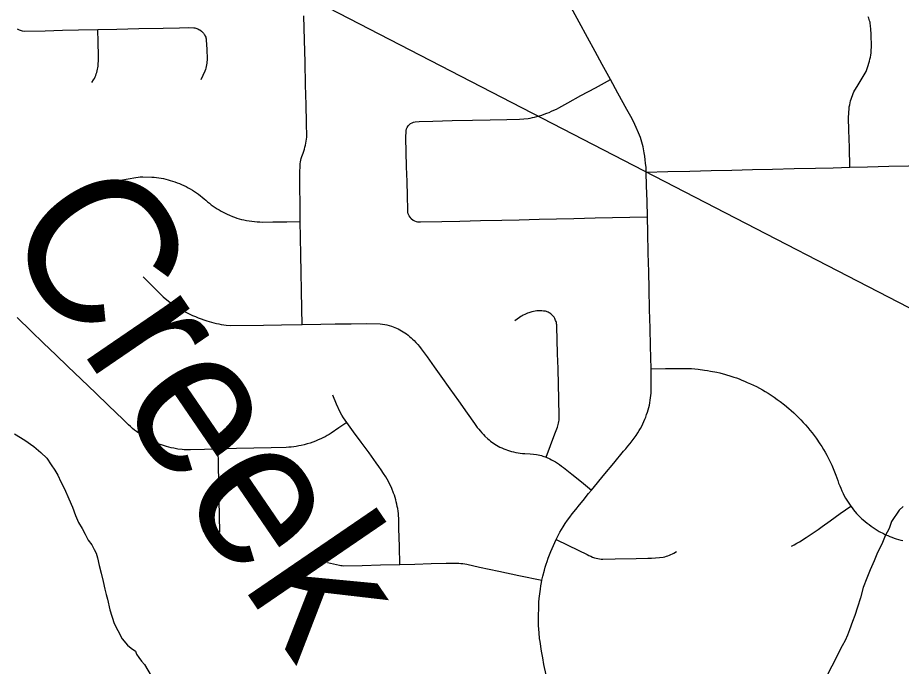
# Model space of a CAD drawing. Extents: x 0 to 34, y 0 to 22.
# Drawn here: x 5.5028 to 5.7859, y 20.5331 to 20.7409 of the extents above; entities that cross this region are included whole.
import ezdxf

# ---------------------------------------------------------------- set-up
doc = ezdxf.new("R2010")
doc.units = 0
for name, color, linetype in [('GM_X_City_Street', 7, 'Continuous'), ('GM_X_Minor_River', 7, 'Continuous'), ('GM_X_Minor_River_Text', 7, 'Continuous'), ('SH_Text', 7, 'Continuous')]:
    doc.layers.add(name, color=color, linetype=linetype)

msp = doc.modelspace()

# ---------------------------------------------------------------- linework, layer by layer
at = {"layer": 'GM_X_City_Street'}
for points in [[(5.67215, 20.53034), (5.67138, 20.53369), (5.671, 20.53583), (5.67064, 20.53798), (5.67015, 20.54106), (5.67002, 20.542), (5.66983, 20.54387), (5.6697, 20.54614), (5.66965, 20.54748), (5.66975, 20.55368), (5.66985, 20.55485), (5.67004, 20.55635), (5.67025, 20.55784), (5.67041, 20.55887), (5.6706, 20.55991), (5.67075, 20.56066), (5.67105, 20.56195), (5.67156, 20.5639), (5.67183, 20.56485), (5.67211, 20.56578), (5.67242, 20.56671), (5.67277, 20.56777), (5.67316, 20.56881), (5.67357, 20.56985), (5.67401, 20.57087), (5.67531, 20.57371), (5.67606, 20.5752), (5.67653, 20.57607), (5.67701, 20.57692), (5.67751, 20.57776), (5.67821, 20.57883), (5.67893, 20.57988), (5.67968, 20.58092), (5.68045, 20.58194), (5.68159, 20.58338), (5.68276, 20.5848), (5.68394, 20.5862), (5.68573, 20.58844), (5.68663, 20.58952), (5.69094, 20.59472), (5.69378, 20.59818), (5.69689, 20.60197), (5.6976, 20.60277), (5.6983, 20.6036), (5.69898, 20.60444), (5.69965, 20.60529), (5.70029, 20.60616), (5.70091, 20.60704), (5.70152, 20.60793), (5.70194, 20.60862), (5.70234, 20.60932), (5.70272, 20.61003), (5.70308, 20.61075), (5.70342, 20.61148), (5.70374, 20.61222), (5.70403, 20.61296), (5.70431, 20.61372), (5.70456, 20.61448), (5.70479, 20.61524), (5.70499, 20.61599), (5.70518, 20.61676), (5.70534, 20.61753), (5.70547, 20.61831), (5.70559, 20.61909), (5.70568, 20.61987), (5.70575, 20.62065), (5.70578, 20.6225), (5.70572, 20.62841), (5.70555, 20.6357), (5.70541, 20.64138), (5.70527, 20.64742), (5.70511, 20.65403), (5.70498, 20.65942), (5.70484, 20.66542), (5.70468, 20.67212), (5.70456, 20.67712), (5.70443, 20.68215), (5.70431, 20.687), (5.7042, 20.6914), (5.70411, 20.69291), (5.70398, 20.69428), (5.70385, 20.69539), (5.7037, 20.6965), (5.70351, 20.6976), (5.70315, 20.69948), (5.70298, 20.70025), (5.70278, 20.70102), (5.70255, 20.70178), (5.7023, 20.70253), (5.70203, 20.70328), (5.70174, 20.70402), (5.701, 20.7057), (5.70056, 20.70665), (5.69962, 20.70852), (5.69798, 20.71149), (5.69511, 20.71672), (5.69272, 20.72106), (5.69009, 20.72587), (5.68781, 20.73004), (5.68538, 20.7345), (5.68265, 20.73948), (5.68013, 20.7441)], [(5.5939, 20.64264), (5.59382, 20.64763), (5.59372, 20.65346), (5.59361, 20.6593), (5.59351, 20.66496), (5.59342, 20.67044), (5.59333, 20.67561), (5.59328, 20.681), (5.59322, 20.68684), (5.59318, 20.69118), (5.59324, 20.69352), (5.59331, 20.6941), (5.5934, 20.69468), (5.59351, 20.69525), (5.59365, 20.69582), (5.5938, 20.69638), (5.59398, 20.69694), (5.59422, 20.69754), (5.59444, 20.69815), (5.59464, 20.69877), (5.59482, 20.69939), (5.59498, 20.70002), (5.59511, 20.70066), (5.59523, 20.70129), (5.59533, 20.70194), (5.5954, 20.70258), (5.59534, 20.70727), (5.5952, 20.71296), (5.59504, 20.71933), (5.59486, 20.72662), (5.59469, 20.73373), (5.5945, 20.74146)], [(5.76947, 20.69297), (5.7693, 20.69927), (5.76915, 20.70482), (5.76904, 20.7088), (5.76907, 20.7104), (5.76918, 20.71175), (5.76926, 20.71237), (5.76937, 20.71299), (5.7695, 20.71361), (5.76966, 20.71422), (5.76983, 20.71482), (5.77003, 20.71542), (5.77025, 20.71601), (5.77049, 20.71659), (5.77075, 20.71717), (5.77204, 20.71935), (5.77334, 20.72152), (5.77465, 20.72369), (5.7749, 20.72432), (5.77513, 20.72496), (5.77535, 20.72561), (5.77554, 20.72627), (5.77572, 20.72692), (5.77587, 20.72759), (5.77601, 20.72825), (5.77612, 20.72893), (5.77621, 20.7296), (5.77627, 20.73052), (5.77632, 20.73144), (5.77626, 20.73568), (5.77616, 20.73715), (5.77607, 20.73841), (5.77598, 20.73906), (5.77589, 20.73949), (5.77577, 20.73993), (5.77563, 20.74036), (5.77547, 20.74078), (5.77529, 20.74119)], [(5.5026, 20.7373), (5.5032, 20.737), (5.50351, 20.73688), (5.50415, 20.7367), (5.50481, 20.7366), (5.51158, 20.73671), (5.5171, 20.73684), (5.5223, 20.73696), (5.52849, 20.73711), (5.53458, 20.73725), (5.54161, 20.7374), (5.54936, 20.73757), (5.55462, 20.73768), (5.55756, 20.73774), (5.55923, 20.73767), (5.55956, 20.7376), (5.55988, 20.7375), (5.56019, 20.73739), (5.5605, 20.73727), (5.5608, 20.73712), (5.56109, 20.73696), (5.56165, 20.73659), (5.56187, 20.7364), (5.56208, 20.73619), (5.56227, 20.73597), (5.56246, 20.73574), (5.56262, 20.73549), (5.56276, 20.73523), (5.56289, 20.73497), (5.563, 20.73469), (5.56309, 20.73441), (5.56315, 20.73413), (5.5632, 20.73384), (5.56333, 20.73074), (5.56346, 20.72772), (5.56339, 20.72629), (5.5633, 20.72577), (5.56319, 20.72526), (5.56306, 20.72475), (5.56291, 20.72425), (5.56274, 20.72375), (5.5615, 20.72097)], [(5.52657, 20.72009), (5.5271, 20.72097), (5.52734, 20.72143), (5.52756, 20.7219), (5.52776, 20.72237), (5.52794, 20.72285), (5.5281, 20.72335), (5.52824, 20.72384), (5.52835, 20.72435), (5.52845, 20.72485), (5.52853, 20.72536), (5.52858, 20.72588), (5.52864, 20.72726), (5.52868, 20.72864), (5.52858, 20.73303), (5.52849, 20.73711)], [(5.62884, 20.67654), (5.62848, 20.67697), (5.62821, 20.67738), (5.628, 20.67785), (5.62792, 20.6781), (5.62782, 20.67862), (5.62776, 20.67931), (5.62764, 20.68385), (5.62752, 20.68846), (5.62739, 20.69311), (5.62726, 20.69792), (5.62715, 20.70234), (5.62721, 20.70474), (5.62736, 20.70526), (5.62759, 20.70575), (5.62794, 20.70627), (5.62833, 20.70671), (5.62866, 20.70694), (5.62912, 20.70722), (5.62962, 20.70742), (5.63014, 20.70755), (5.63143, 20.70765), (5.63575, 20.70775), (5.64196, 20.7079), (5.64852, 20.70805), (5.65415, 20.70818), (5.65949, 20.70831), (5.66353, 20.7084), (5.66493, 20.70848), (5.66632, 20.70864), (5.66701, 20.70875), (5.6677, 20.70888), (5.66839, 20.70903), (5.66907, 20.70919), (5.66988, 20.70943), (5.67069, 20.70968), (5.67149, 20.70995), (5.67228, 20.71025), (5.67307, 20.71056), (5.67384, 20.7109), (5.67462, 20.71125), (5.67537, 20.71162), (5.67612, 20.71201), (5.67906, 20.71361), (5.68327, 20.71591), (5.68789, 20.71843), (5.69272, 20.72106)], [(5.7042, 20.6914), (5.71111, 20.69157), (5.71814, 20.69174), (5.72496, 20.6919), (5.73166, 20.69206), (5.73828, 20.69222), (5.74469, 20.69238), (5.75155, 20.69254), (5.75842, 20.69271), (5.76413, 20.69284), (5.76947, 20.69297), (5.77511, 20.69311), (5.78193, 20.69327), (5.78825, 20.69342), (5.79401, 20.69356), (5.79898, 20.69368), (5.80548, 20.69383), (5.81177, 20.69397), (5.8188, 20.69413), (5.82488, 20.69427), (5.83199, 20.69444), (5.83814, 20.69458)], [(5.52536, 20.6871), (5.5308, 20.68804), (5.53575, 20.68889), (5.54058, 20.68972), (5.54132, 20.6898), (5.54206, 20.68986), (5.54281, 20.68989), (5.5458, 20.68983), (5.54654, 20.68977), (5.54729, 20.68969), (5.54803, 20.68958), (5.54877, 20.68946), (5.5495, 20.68932), (5.55023, 20.68915), (5.55095, 20.68897), (5.55167, 20.68877), (5.55239, 20.68855), (5.55313, 20.6883), (5.55386, 20.68803), (5.55458, 20.68774), (5.55529, 20.68744), (5.556, 20.68711), (5.5567, 20.68677), (5.55739, 20.68641), (5.55807, 20.68603), (5.55874, 20.68563), (5.55939, 20.68522), (5.56004, 20.68479), (5.56068, 20.68434), (5.5613, 20.68387), (5.56191, 20.68339), (5.56251, 20.68289), (5.56306, 20.68239), (5.56363, 20.6819), (5.56421, 20.68143), (5.5648, 20.68097), (5.56541, 20.68053), (5.56602, 20.68011), (5.56665, 20.6797), (5.56729, 20.67931), (5.56794, 20.67894), (5.56859, 20.67858), (5.56926, 20.67824), (5.56994, 20.67793), (5.57062, 20.67762), (5.57157, 20.67723), (5.57229, 20.67696), (5.57302, 20.67671), (5.57376, 20.67649), (5.57451, 20.67629), (5.57526, 20.67612), (5.57611, 20.67595), (5.57696, 20.67581), (5.57782, 20.67569), (5.57867, 20.67559), (5.57953, 20.67551), (5.5804, 20.67545), (5.58126, 20.67541), (5.58454, 20.67547), (5.58902, 20.67554), (5.59333, 20.67561)], [(5.62884, 20.67654), (5.62945, 20.67604), (5.62991, 20.67579), (5.6304, 20.67561), (5.63091, 20.67551), (5.63182, 20.67546), (5.63863, 20.67558), (5.64444, 20.67572), (5.65107, 20.67587), (5.65788, 20.67603), (5.66346, 20.67616), (5.66983, 20.67631), (5.67539, 20.67644), (5.68101, 20.67657), (5.68779, 20.67673), (5.69341, 20.67686), (5.69893, 20.67699), (5.70456, 20.67712)], [(5.54293, 20.65791), (5.54635, 20.65445), (5.54937, 20.65149), (5.5511, 20.65005), (5.55285, 20.64878), (5.55367, 20.64826), (5.5545, 20.64775), (5.55534, 20.64726), (5.55619, 20.64679), (5.55706, 20.64635), (5.55793, 20.64591), (5.55881, 20.6455), (5.55971, 20.64511), (5.56061, 20.64474), (5.56151, 20.64439), (5.56243, 20.64406), (5.56335, 20.64375), (5.56411, 20.64351), (5.56487, 20.6433), (5.56564, 20.6431), (5.56642, 20.64292), (5.5672, 20.64276), (5.56798, 20.64262), (5.56877, 20.6425), (5.56956, 20.6424), (5.57085, 20.64229), (5.58149, 20.64238), (5.5873, 20.6425), (5.5939, 20.64264), (5.59986, 20.64271), (5.60449, 20.64276), (5.60958, 20.64281), (5.61456, 20.64287), (5.61891, 20.64282), (5.61964, 20.64272), (5.62037, 20.6426), (5.6211, 20.64246), (5.62182, 20.64228), (5.62254, 20.64209), (5.6231, 20.64189), (5.62365, 20.64167), (5.6242, 20.64143), (5.62473, 20.64117), (5.62526, 20.6409), (5.62578, 20.6406), (5.62629, 20.64029), (5.62682, 20.63994), (5.62734, 20.63957), (5.62786, 20.63919), (5.62836, 20.63879), (5.62884, 20.63837), (5.62931, 20.63794), (5.62977, 20.63749), (5.63038, 20.63685), (5.63097, 20.63618), (5.63155, 20.6355), (5.6321, 20.63481), (5.63395, 20.63222), (5.63619, 20.62907), (5.63838, 20.626), (5.64122, 20.62202), (5.64401, 20.61811), (5.64683, 20.61416), (5.64917, 20.61087), (5.6496, 20.61026), (5.65004, 20.60965), (5.6505, 20.60907), (5.65097, 20.60849), (5.65146, 20.60792), (5.652, 20.60733), (5.65248, 20.60685), (5.65339, 20.60599), (5.65383, 20.60561), (5.65428, 20.60524), (5.65474, 20.60488), (5.65522, 20.60455), (5.65571, 20.60423), (5.65621, 20.60393), (5.65672, 20.60365), (5.65731, 20.60335), (5.65792, 20.60306), (5.65853, 20.6028), (5.65915, 20.60255), (5.65977, 20.60232), (5.66041, 20.60211), (5.66105, 20.60193), (5.66169, 20.60176), (5.6624, 20.60161), (5.6631, 20.60148), (5.66382, 20.60138), (5.66453, 20.60129), (5.66525, 20.60123), (5.667, 20.60113), (5.66803, 20.60105), (5.66906, 20.60094), (5.66957, 20.60084), (5.67007, 20.60073), (5.67057, 20.60059), (5.67106, 20.60044), (5.67208, 20.60006), (5.67326, 20.59957), (5.67386, 20.59928), (5.67445, 20.59897), (5.67512, 20.59857), (5.67577, 20.59815), (5.67642, 20.59771), (5.67705, 20.59724), (5.67766, 20.59677), (5.68029, 20.59468), (5.68339, 20.59216), (5.68663, 20.58952)], [(5.67208, 20.60006), (5.67354, 20.60388), (5.67494, 20.60756), (5.67575, 20.60968), (5.67589, 20.61012), (5.67601, 20.61058), (5.67611, 20.61103), (5.67618, 20.6115), (5.67624, 20.61196), (5.67629, 20.61304), (5.67618, 20.61888), (5.67606, 20.62326), (5.67592, 20.62846), (5.67579, 20.63319), (5.67567, 20.63779), (5.67557, 20.64172), (5.67551, 20.64246), (5.67546, 20.64283), (5.67538, 20.64319), (5.67528, 20.64355), (5.67515, 20.6439), (5.67501, 20.64424), (5.67485, 20.64457), (5.67467, 20.6449), (5.67448, 20.64515), (5.67427, 20.64539), (5.67405, 20.64562), (5.67381, 20.64583), (5.67357, 20.64603), (5.6733, 20.64621), (5.67303, 20.64637), (5.67275, 20.64651), (5.67246, 20.64664), (5.67217, 20.64675), (5.67186, 20.64684), (5.6713, 20.64691), (5.67073, 20.64696), (5.66998, 20.647), (5.66907, 20.64695), (5.66857, 20.64688), (5.66806, 20.64678), (5.66756, 20.64666), (5.6666, 20.64638), (5.66614, 20.64622), (5.66568, 20.64605), (5.66523, 20.64585), (5.66479, 20.64563), (5.66437, 20.64539), (5.66395, 20.64513), (5.66355, 20.64485), (5.66205, 20.64376)], [(5.60822, 20.61125), (5.60563, 20.60947), (5.60319, 20.60779), (5.60255, 20.60739), (5.6019, 20.60701), (5.60124, 20.60665), (5.60057, 20.6063), (5.59989, 20.60597), (5.59906, 20.6056), (5.59821, 20.60524), (5.59735, 20.60492), (5.59644, 20.60462), (5.59551, 20.60434), (5.59458, 20.60408), (5.59365, 20.60383), (5.59285, 20.60368), (5.59204, 20.60355), (5.59124, 20.60344), (5.59043, 20.60335), (5.58962, 20.60328), (5.5888, 20.60324), (5.58397, 20.60312), (5.57839, 20.60297), (5.57288, 20.60283), (5.56703, 20.60268), (5.56264, 20.60257), (5.55817, 20.60246), (5.55613, 20.60249), (5.55545, 20.60254), (5.5541, 20.6027), (5.55276, 20.60293), (5.55197, 20.60311), (5.5504, 20.60354), (5.54885, 20.60403), (5.54808, 20.60431), (5.54732, 20.6046), (5.54658, 20.60491), (5.54583, 20.60524), (5.5451, 20.60558), (5.54436, 20.60599), (5.54364, 20.60642), (5.54293, 20.60686), (5.54224, 20.60732), (5.54155, 20.6078), (5.54087, 20.6083), (5.54021, 20.6088), (5.53956, 20.60933), (5.53892, 20.60988), (5.5383, 20.61044), (5.53651, 20.61212), (5.53182, 20.61664), (5.52775, 20.62056), (5.52308, 20.62506), (5.51883, 20.62916), (5.51494, 20.63292), (5.51104, 20.63667), (5.50706, 20.64051), (5.50256, 20.64485)], [(5.70572, 20.62841), (5.7104, 20.62847), (5.7152, 20.62854), (5.71873, 20.62846), (5.72082, 20.62827), (5.72281, 20.62802), (5.7238, 20.62787), (5.72478, 20.6277), (5.72675, 20.6273), (5.72772, 20.62707), (5.72954, 20.6266), (5.73133, 20.62607), (5.73222, 20.62578), (5.7331, 20.62547), (5.73398, 20.62514), (5.73485, 20.6248), (5.73571, 20.62444), (5.73657, 20.62407), (5.73756, 20.62363), (5.73854, 20.62317), (5.73951, 20.62269), (5.74046, 20.62219), (5.74141, 20.62167), (5.74234, 20.62113), (5.74327, 20.62057), (5.74418, 20.61999), (5.74515, 20.61931), (5.74611, 20.61862), (5.74706, 20.61792), (5.74844, 20.61686), (5.74986, 20.61574), (5.75066, 20.61502), (5.75146, 20.61429), (5.75224, 20.61354), (5.75301, 20.61278), (5.75377, 20.61201), (5.75451, 20.61123), (5.75524, 20.61043), (5.75595, 20.60961), (5.75665, 20.60879), (5.75732, 20.60794), (5.75797, 20.60707), (5.75861, 20.60619), (5.75984, 20.60441), (5.76043, 20.6035), (5.761, 20.60258), (5.76156, 20.60165), (5.7621, 20.60071), (5.76263, 20.59966), (5.76314, 20.59861), (5.76363, 20.59754), (5.7641, 20.59646), (5.76455, 20.59538), (5.76498, 20.59429), (5.76525, 20.59344), (5.76553, 20.5926), (5.76584, 20.59177), (5.76617, 20.59094), (5.76651, 20.59012), (5.76688, 20.58931), (5.76726, 20.5885), (5.76766, 20.58771), (5.76807, 20.58692), (5.76886, 20.58565), (5.76927, 20.58503), (5.76971, 20.58442), (5.77015, 20.58382), (5.77062, 20.58324), (5.77159, 20.5821), (5.77261, 20.58102), (5.77314, 20.5805), (5.77373, 20.57997), (5.77433, 20.57946), (5.77495, 20.57896), (5.77557, 20.57848), (5.77621, 20.57802), (5.77686, 20.57757), (5.77752, 20.57713), (5.77819, 20.57672), (5.77887, 20.57632), (5.78021, 20.5756), (5.78088, 20.57527), (5.78155, 20.57497), (5.78223, 20.57469), (5.78291, 20.57442), (5.78361, 20.57418), (5.78431, 20.57395), (5.78501, 20.57375), (5.78573, 20.57356), (5.78645, 20.5734)], [(5.62519, 20.56574), (5.62506, 20.57147), (5.62494, 20.57725), (5.62487, 20.58058), (5.62483, 20.58134), (5.62476, 20.5821), (5.62467, 20.58285), (5.62455, 20.5836), (5.62441, 20.58434), (5.62426, 20.58506), (5.62409, 20.58577), (5.6239, 20.58648), (5.6237, 20.58718), (5.62347, 20.58788), (5.62323, 20.58857), (5.62265, 20.59003), (5.62232, 20.59079), (5.62196, 20.59155), (5.62158, 20.5923), (5.62119, 20.59303), (5.62077, 20.59375), (5.62002, 20.59489), (5.61925, 20.59602), (5.61847, 20.59714), (5.61767, 20.59825), (5.61535, 20.60145), (5.61286, 20.60487), (5.6104, 20.60825), (5.60822, 20.61125), (5.60715, 20.61265), (5.60658, 20.61357), (5.60608, 20.61452), (5.60496, 20.61713), (5.60376, 20.62)], [(5.56752, 20.57604), (5.56743, 20.58132), (5.56733, 20.58637), (5.56723, 20.59205), (5.56712, 20.59752), (5.56703, 20.60268)], [(5.75074, 20.57161), (5.7516, 20.57205), (5.75244, 20.57251), (5.75327, 20.573), (5.75541, 20.57434), (5.7567, 20.57519), (5.75799, 20.57606), (5.75926, 20.57695), (5.76052, 20.57785), (5.76312, 20.57971), (5.76636, 20.58203), (5.76971, 20.58442)], [(5.67531, 20.57371), (5.67903, 20.5719), (5.68236, 20.57028), (5.68524, 20.56889), (5.68582, 20.56861), (5.6864, 20.56835), (5.68698, 20.56811), (5.68758, 20.5679), (5.68818, 20.5677), (5.68869, 20.56759), (5.68919, 20.5675), (5.68971, 20.56743), (5.69022, 20.56739), (5.69424, 20.56748), (5.70091, 20.56763), (5.70465, 20.56771), (5.7059, 20.56778), (5.70715, 20.56787), (5.7084, 20.56797), (5.70965, 20.56811), (5.71015, 20.56822), (5.71064, 20.56836), (5.71113, 20.56852), (5.71161, 20.56869), (5.71208, 20.56889), (5.71255, 20.56911), (5.713, 20.56935), (5.71388, 20.56989)], [(5.60202, 20.56637), (5.60585, 20.5655), (5.60632, 20.56541), (5.60679, 20.56535), (5.60727, 20.5653), (5.61315, 20.5654), (5.619, 20.56557), (5.62519, 20.56574), (5.63001, 20.56586), (5.63521, 20.56599), (5.64012, 20.56612), (5.64221, 20.56617), (5.64415, 20.56613), (5.64479, 20.56608), (5.64543, 20.566), (5.64606, 20.56589), (5.6467, 20.56577), (5.65077, 20.56491), (5.65699, 20.56358), (5.66333, 20.56224), (5.67075, 20.56066)]]:
    msp.add_lwpolyline(points, dxfattribs=at)
at = {"layer": 'GM_X_Minor_River'}
for points in [[(5.50179, 20.6076), (5.50505, 20.60555), (5.50792, 20.6035), (5.51022, 20.60163), (5.51214, 20.59975), (5.51349, 20.59768), (5.51466, 20.59598), (5.51563, 20.59428), (5.5166, 20.5922), (5.51777, 20.58994), (5.51914, 20.58672), (5.52031, 20.58408), (5.5213, 20.58143), (5.52228, 20.57916), (5.52344, 20.57728), (5.52441, 20.57539), (5.52539, 20.5735), (5.52654, 20.57199), (5.52732, 20.57048), (5.52791, 20.56935), (5.5283, 20.56784), (5.52891, 20.56537), (5.52951, 20.56291), (5.53011, 20.56026), (5.53071, 20.5578), (5.53111, 20.55609), (5.53151, 20.55457), (5.53232, 20.55116), (5.5337, 20.54681), (5.53487, 20.54455), (5.53623, 20.5419), (5.53797, 20.53983), (5.53912, 20.5389), (5.54046, 20.53796), (5.54085, 20.53702), (5.54162, 20.53589), (5.5424, 20.53476), (5.54336, 20.53363), (5.54549, 20.53005)], [(5.78649, 20.58431), (5.78518, 20.58315), (5.78276, 20.57951), (5.78203, 20.57722), (5.78073, 20.57493), (5.77963, 20.57225), (5.77834, 20.56958), (5.77723, 20.5669), (5.77594, 20.56404), (5.77484, 20.56136), (5.77374, 20.55831), (5.77283, 20.55507), (5.77192, 20.55202), (5.77101, 20.54935), (5.77028, 20.54744), (5.76936, 20.54477), (5.76863, 20.54305), (5.76789, 20.54133), (5.76696, 20.53961), (5.76604, 20.53788), (5.76493, 20.53559), (5.76363, 20.5331), (5.76197, 20.52985)]]:
    msp.add_lwpolyline(points, dxfattribs=at)
at = {"layer": 'SH_Text'}
msp.add_lwpolyline([(5.36424, 20.42069), (6.14384, 20.46451), (5.36424, 20.867)], close=True, dxfattribs=at)

# ---------------------------------------------------------------- texts
at = {"layer": 'GM_X_Minor_River_Text'}
msp.add_text('Creek', height=0.047377, rotation=304.3445, dxfattribs=at).set_placement((5.49669, 20.67276))

doc.saveas('drawing.dxf')
